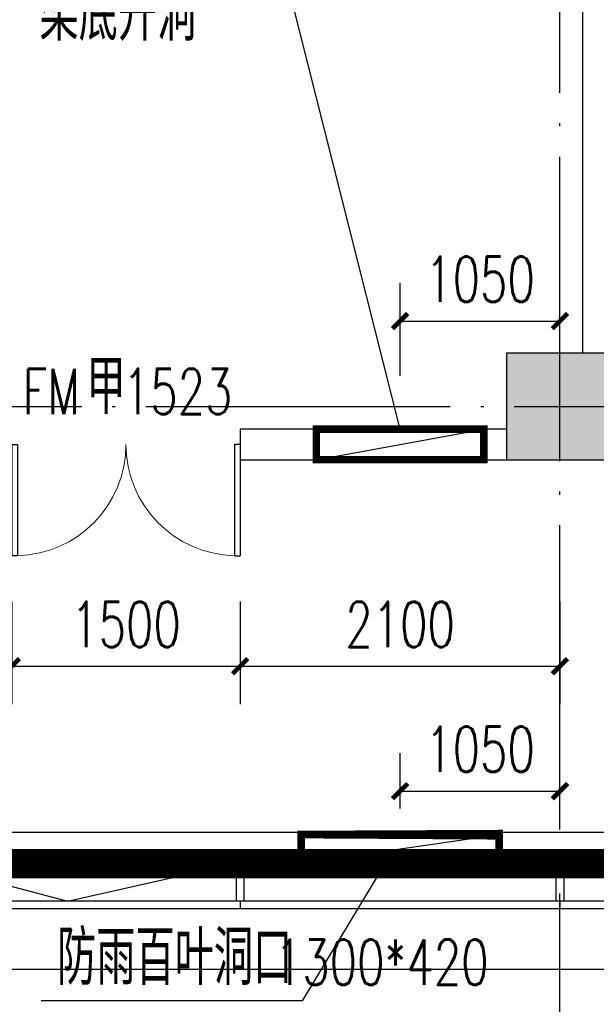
# Model space of a CAD drawing. Extents: x 797781 to 1255204, y 21234 to 1024248.
# Tile 266 of 656: x 976960 to 980747, y 268294 to 274762. Entities that reach past the tile are written whole.
import ezdxf

# ---------------------------------------------------------------- set-up
doc = ezdxf.new("R2010")
doc.units = 0
doc.header["$LTSCALE"] = 1000
doc.header["$MEASUREMENT"] = 0
doc.linetypes.add('230303生产综合楼-平面图_t8$0$DOTE', pattern=[2.4200000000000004, 2, -0.2, 0.02, -0.2])
doc.linetypes.add('__DASH', pattern=[0.35, 0.25, -0.1])
for name, color, linetype in [('230303生产综合楼-平面图_t8$0$3T_WOOD', 21, 'Continuous'), ('230303生产综合楼-平面图_t8$0$COLUMN', 40, 'Continuous'), ('230303生产综合楼-平面图_t8$0$CURTWALL', 4, 'Continuous'), ('230303生产综合楼-平面图_t8$0$DIM_LEAD', 3, 'Continuous'), ('230303生产综合楼-平面图_t8$0$DOOR_FIRE', 4, 'Continuous'), ('230303生产综合楼-平面图_t8$0$DOOR_FIRE_TEXT', 7, 'Continuous'), ('230303生产综合楼-平面图_t8$0$DOTE', 1, '230303生产综合楼-平面图_t8$0$DOTE'), ('230303生产综合楼-平面图_t8$0$PUB_DIM', 3, 'Continuous'), ('230303生产综合楼-平面图_t8$0$PUB_HATCH', 8, 'Continuous'), ('230303生产综合楼-平面图_t8$0$PUB_TEXT', 7, 'Continuous'), ('230303生产综合楼-平面图_t8$0$WALL', 40, 'Continuous'), ('230303生产综合楼-平面图_t8$0$条件', 7, 'Continuous'), ('230303生产综合楼-平面图_t8$0$看线', 115, 'Continuous'), ('230303生产综合楼-平面图_t8$0$通风', 7, 'Continuous'), ('PUB_HATCH', 8, 'Continuous')]:
    doc.layers.add(name, color=color, linetype=linetype)
doc.styles.add('230303生产综合楼-平面图_t8$0$_TCH_DIM', font='SIMPLEX', dxfattribs={"bigfont": 'GBCBIG'})
doc.styles.add('230303生产综合楼-平面图_T8$0$_TCH_DIM_T3', font='SIMPLEX', dxfattribs={"width": 0.7058823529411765, "bigfont": 'GBCBIG'})
doc.styles.add('230303生产综合楼-平面图_t8$0$_TCH_WINDOW', font='SIMPLEX', dxfattribs={"height": 3.5, "bigfont": 'GBCBIG'})
doc.dimstyles.new('230303生产综合楼-平面图_T8$0$_TCH_ARCH&&100', dxfattribs={"dimtxt": 297.5, "dimasz": 100, "dimexe": 250, "dimexo": 300, "dimgap": 126.25, "dimtad": 1, "dimdec": 0, "dimzin": 0, "dimdsep": 46, "dimtxsty": '230303生产综合楼-平面图_T8$0$_TCH_DIM_T3', "dimblk": '230303生产综合楼-平面图_t8$0$_ArchTick', "dimcen": 0.09, "dimclrt": 7, "dimazin": 2, "dimtfac": 1, "dimtdec": 0, "dimtix": 1, "dimtmove": 2, "dimatfit": 3, "dimfxl": 1, "dimtolj": 1, "dimtzin": 0, "dimarcsym": 0})

# ---------------------------------------------------------------- blocks, each defined once
blk = doc.blocks.new('AQ2')
at = {"color": 6, "linetype": '__DASH', "ltscale": 4, "const_width": 200}
blk.add_lwpolyline([(1125985.202185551, 272623.1692221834), (1125985.202185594, 263323.1692221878), (1058450.711264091, 263323.1692218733), (1032885.202185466, 265973.5692109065), (1032885.202185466, 272623.1692221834)], dxfattribs=at)
blk = doc.blocks.new('230303生产综合楼-平面图_t8$0$_ArchTick')
at = {"color": 0, "linetype": 'ByBlock', "const_width": 0.3}
blk.add_lwpolyline([(-0.5, -0.5), (0.5, 0.5)], dxfattribs=at)
blk = doc.blocks.new('*D6439')
at = {"layer": '230303生产综合楼-平面图_t8$0$PUB_DIM', "color": 0, "lineweight": -2, "transparency": 16777216}
for p, q in [((588612.5213942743, 71401.4772054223), (588612.5213942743, 71765.98508569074)), ((589662.5547300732, 71401.4772054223), (589662.5547300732, 71765.98508569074)), ((588612.5213942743, 71515.98508569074), (589662.5547300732, 71515.98508569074))]:
    blk.add_line(p, q, dxfattribs=at)
at = {"layer": 'Defpoints', "color": 0, "transparency": 16777216}
for p in [(589662.5547300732, 71515.98508569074), (588612.5213942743, 71101.4772054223), (589662.5547300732, 71101.4772054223)]:
    blk.add_point(p, dxfattribs=at)
at = {"layer": '230303生产综合楼-平面图_t8$0$PUB_DIM', "color": 0, "lineweight": -2, "transparency": 16777216, "xscale": 100, "yscale": 100, "zscale": 100, "rotation": 180}
blk.add_blockref('230303生产综合楼-平面图_t8$0$_ArchTick', (588612.5213942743, 71515.98508569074), dxfattribs=at)
at = {"layer": '230303生产综合楼-平面图_t8$0$PUB_DIM', "color": 0, "lineweight": -2, "transparency": 16777216, "xscale": 100, "yscale": 100, "zscale": 100}
blk.add_blockref('230303生产综合楼-平面图_t8$0$_ArchTick', (589662.5547300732, 71515.98508569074), dxfattribs=at)
at = {"layer": '230303生产综合楼-平面图_t8$0$PUB_DIM', "color": 7, "transparency": 16777216, "insert": (589137.5380621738, 71790.98508569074), "char_height": 297.5, "attachment_point": 5, "style": '230303生产综合楼-平面图_T8$0$_TCH_DIM_T3'}
blk.add_mtext('\\A1;1050', dxfattribs=at)
blk = doc.blocks.new('*D6455')
at = {"layer": '230303生产综合楼-平面图_t8$0$PUB_DIM', "color": 0, "lineweight": -2, "transparency": 16777216}
for p, q in [((588612.5703365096, 74243.6746880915), (588612.5703365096, 74853.84408828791)), ((589662.5547300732, 74243.6746880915), (589662.5547300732, 74853.84408828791)), ((588612.5703365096, 74603.84408828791), (589662.5547300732, 74603.84408828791))]:
    blk.add_line(p, q, dxfattribs=at)
at = {"layer": 'Defpoints', "color": 0, "transparency": 16777216}
for p in [(589662.5547300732, 74603.84408828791), (588612.5703365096, 73943.6746880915), (589662.5547300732, 73943.6746880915)]:
    blk.add_point(p, dxfattribs=at)
at = {"layer": '230303生产综合楼-平面图_t8$0$PUB_DIM', "color": 0, "lineweight": -2, "transparency": 16777216, "xscale": 100, "yscale": 100, "zscale": 100, "rotation": 180}
blk.add_blockref('230303生产综合楼-平面图_t8$0$_ArchTick', (588612.5703365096, 74603.84408828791), dxfattribs=at)
at = {"layer": '230303生产综合楼-平面图_t8$0$PUB_DIM', "color": 0, "lineweight": -2, "transparency": 16777216, "xscale": 100, "yscale": 100, "zscale": 100}
blk.add_blockref('230303生产综合楼-平面图_t8$0$_ArchTick', (589662.5547300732, 74603.84408828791), dxfattribs=at)
at = {"layer": '230303生产综合楼-平面图_t8$0$PUB_DIM', "color": 7, "transparency": 16777216, "insert": (589137.5625332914, 74878.84408828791), "char_height": 297.5, "attachment_point": 5, "style": '230303生产综合楼-平面图_T8$0$_TCH_DIM_T3'}
blk.add_mtext('\\A1;1050', dxfattribs=at)
blk = doc.blocks.new('230303生产综合楼-平面图_t8$0$2WLGJ')
at = {"layer": '230303生产综合楼-平面图_t8$0$3T_WOOD'}
for points in [[(1105910.225042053, 68796.24598444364), (1105860.225042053, 68796.24598444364), (1105860.225042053, 69046.24598474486), (1105910.225042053, 69046.24598474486)], [(1108010.225042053, 68796.24598444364), (1107960.225042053, 68796.24598444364), (1107960.225042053, 69046.24598474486), (1108010.225042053, 69046.24598474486)]]:
    blk.add_lwpolyline(points, close=True, dxfattribs=at)
for points in [[(1105885.229535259, 68796.24598442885), (1105885.229535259, 68746.2459844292)], [(1107985.229535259, 68796.24598444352), (1107985.229535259, 68746.24598444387)]]:
    blk.add_lwpolyline(points, dxfattribs=at)
blk = doc.blocks.new('*D5169')
at = {"layer": '230303生产综合楼-平面图_t8$0$PUB_DIM', "color": 0, "lineweight": -2, "transparency": 16777216}
for p, q in [((976907.9620131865, 270940.3012971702), (976907.9620131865, 270264.6851756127)), ((978407.9620131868, 270940.30129717), (978407.9620131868, 270264.6851756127)), ((976907.9620131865, 270514.6851756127), (978407.9620131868, 270514.6851756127))]:
    blk.add_line(p, q, dxfattribs=at)
at = {"layer": 'Defpoints', "color": 0, "transparency": 16777216}
for p in [(976907.9620131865, 271240.3012971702), (978407.9620131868, 271240.30129717), (978407.9620131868, 270514.6851756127)]:
    blk.add_point(p, dxfattribs=at)
at = {"layer": '230303生产综合楼-平面图_t8$0$PUB_DIM', "color": 0, "lineweight": -2, "transparency": 16777216, "xscale": 100, "yscale": 100, "zscale": 100, "rotation": 180}
blk.add_blockref('230303生产综合楼-平面图_t8$0$_ArchTick', (976907.9620131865, 270514.6851756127), dxfattribs=at)
at = {"layer": '230303生产综合楼-平面图_t8$0$PUB_DIM', "color": 0, "lineweight": -2, "transparency": 16777216, "xscale": 100, "yscale": 100, "zscale": 100}
blk.add_blockref('230303生产综合楼-平面图_t8$0$_ArchTick', (978407.9620131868, 270514.6851756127), dxfattribs=at)
at = {"layer": '230303生产综合楼-平面图_t8$0$PUB_DIM', "color": 7, "transparency": 16777216, "insert": (977657.9620131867, 270789.6851756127), "char_height": 297.5, "attachment_point": 5, "style": '230303生产综合楼-平面图_T8$0$_TCH_DIM_T3'}
blk.add_mtext('\\A1;1500', dxfattribs=at)
blk = doc.blocks.new('*D5170')
at = {"layer": '230303生产综合楼-平面图_t8$0$PUB_DIM', "color": 0, "lineweight": -2, "transparency": 16777216}
for p, q in [((978407.9620131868, 270940.30129717), (978407.9620131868, 270264.6851756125)), ((980508.0044139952, 270940.3012971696), (980508.0044139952, 270264.6851756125)), ((978407.9620131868, 270514.6851756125), (980508.0044139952, 270514.6851756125))]:
    blk.add_line(p, q, dxfattribs=at)
at = {"layer": 'Defpoints', "color": 0, "transparency": 16777216}
for p in [(978407.9620131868, 271240.30129717), (980508.0044139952, 271240.3012971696), (980508.0044139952, 270514.6851756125)]:
    blk.add_point(p, dxfattribs=at)
at = {"layer": '230303生产综合楼-平面图_t8$0$PUB_DIM', "color": 0, "lineweight": -2, "transparency": 16777216, "xscale": 100, "yscale": 100, "zscale": 100, "rotation": 180}
blk.add_blockref('230303生产综合楼-平面图_t8$0$_ArchTick', (978407.9620131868, 270514.6851756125), dxfattribs=at)
at = {"layer": '230303生产综合楼-平面图_t8$0$PUB_DIM', "color": 0, "lineweight": -2, "transparency": 16777216, "xscale": 100, "yscale": 100, "zscale": 100}
blk.add_blockref('230303生产综合楼-平面图_t8$0$_ArchTick', (980508.0044139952, 270514.6851756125), dxfattribs=at)
at = {"layer": '230303生产综合楼-平面图_t8$0$PUB_DIM', "color": 7, "transparency": 16777216, "insert": (979457.9832135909, 270789.6851756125), "char_height": 297.5, "attachment_point": 5, "style": '230303生产综合楼-平面图_T8$0$_TCH_DIM_T3'}
blk.add_mtext('\\A1;2100', dxfattribs=at)
blk = doc.blocks.new('230303生产综合楼-平面图_t8$0$$DorLib2D$00000002')
for p, q in [((-0.5, -1e-16), (-0.5000000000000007, 0.4875)), ((-0.4750000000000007, 0.4875), (-0.5000000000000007, 0.4875)), ((-0.475, 0), (-0.4750000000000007, 0.4875)), ((0.475, 0), (0.4750000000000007, 0.4875)), ((0.4750000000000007, 0.4875), (0.5000000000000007, 0.4875)), ((0.5, -1e-16), (0.5000000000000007, 0.4875)), ((-0.5, -1e-16), (-0.475, 0)), ((0.5, -1e-16), (0.475, 0))]:
    blk.add_line(p, q)
at = {"lineweight": 13}
for centre, start, end in [((-0.4875, 0), 0, 88.53071641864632), ((0.4875, 0), 91.46928358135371, 180)]:
    blk.add_arc(centre, 0.4875, start, end, dxfattribs=at)
blk = doc.blocks.new('_FZH')
blk.add_lwpolyline([(-0.5, -0.5), (0.5, -0.5), (0.5, 0.5), (-0.5, 0.5)], close=True)
at = {"layer": 'PUB_HATCH'}
blk.add_solid([(-0.5, -0.5), (0.5, -0.5), (-0.5, 0.5), (0.5, 0.5)], dxfattribs=at)
blk = doc.blocks.new('230303生产综合楼-平面图_t8$0$2FNTD')
at = {"layer": '230303生产综合楼-平面图_t8$0$DIM_LEAD'}
for p, q in [((588612.570384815, 73893.67468805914), (587854.1742150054, 76901.44626779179)), ((588520.0137434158, 71050.11221636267), (587970.0161642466, 70138.43793031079)), ((587970.0161642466, 70138.43793031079), (586255.3594889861, 70138.43793031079))]:
    blk.add_line(p, q, dxfattribs=at)
at = {"layer": '230303生产综合楼-平面图_t8$0$条件', "color": 1, "elevation": 3050}
for points in [[(588062.5702882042, 73693.67468806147), (589162.570384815, 73893.67468805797)], [(587962.5213942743, 71043.67468834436), (589262.5213942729, 71230.79963184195)]]:
    blk.add_lwpolyline(points, dxfattribs=at)
at = {"layer": '230303生产综合楼-平面图_t8$0$通风', "color": 1, "const_width": 50, "elevation": 3050}
for points in [[(588062.570384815, 73693.6746880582), (588062.570384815, 73893.6746880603), (589162.570384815, 73893.67468805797), (589162.570384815, 73693.67468806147), (588062.5702882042, 73693.67468806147)], [(587962.5213942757, 71230.79963183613), (587962.5213942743, 71043.67468834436), (589262.5213942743, 71043.67468834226), (589262.5213942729, 71230.79963184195), (587962.5213942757, 71230.79963184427)]]:
    blk.add_lwpolyline(points, dxfattribs=at)
at = {"layer": '230303生产综合楼-平面图_t8$0$PUB_TEXT', "style": '230303生产综合楼-平面图_t8$0$_TCH_DIM'}
for s, p in [('梁底开洞', (586244.5175397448, 76446.44626779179)), ('防雨百叶洞口', (586360.3594889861, 70243.43793031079))]:
    blk.add_text(s, height=357.4468085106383, dxfattribs=at).set_placement(p)
at = {"layer": '230303生产综合楼-平面图_t8$0$PUB_TEXT', "style": '230303生产综合楼-平面图_t8$0$_TCH_DIM', "width": 0.7058823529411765}
blk.add_text('1300*420', height=297.5, dxfattribs=at).set_placement((587790.1467230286, 70243.43793031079))
at = {"layer": '230303生产综合楼-平面图_t8$0$PUB_DIM'}
for p1, p2, distance, picture, middle in [((588612.5703365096, 73943.6746880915), (589662.5547300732, 73943.6746880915), 660.1694001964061, '*D6455', (589137.5625332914, 74878.84408828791)), ((588612.5213942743, 71101.4772054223), (589662.5547300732, 71101.4772054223), 414.50788026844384, '*D6439', (589137.5380621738, 71790.98508569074))]:
    dim = blk.add_aligned_dim(p1=p1, p2=p2, distance=distance, dimstyle='230303生产综合楼-平面图_T8$0$_TCH_ARCH&&100', dxfattribs=at)
    dim.commit()
    dim.dimension.update_dxf_attribs({"geometry": picture, "text_midpoint": middle})

msp = doc.modelspace()

# ---------------------------------------------------------------- linework, layer by layer
at = {"layer": '230303生产综合楼-平面图_t8$0$CURTWALL'}
for points in [[(895858.0044139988, 298621.5512973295), (963708.0044139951, 298621.5512976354), (989558.004414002, 295941.6573991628), (989558.0044141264, 268921.5512975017), (921708.0044139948, 268921.5512971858), (895858.0044139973, 271601.444723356)], [(895908.0044139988, 298571.5512973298), (963705.4195671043, 298571.5512976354), (989508.0044140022, 295896.5729728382), (989508.0044141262, 268971.5512975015), (921710.589260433, 268971.5512971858), (895908.0044139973, 271646.5291504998)], [(896158.0044139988, 298321.5512973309), (963692.4953326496, 298321.5512976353), (989258.0044140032, 295671.1508412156), (989258.004414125, 269221.5512975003), (921723.5134926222, 269221.5512971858), (896158.0044139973, 271871.9512862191)]]:
    msp.add_lwpolyline(points, close=True, dxfattribs=at)
msp.add_lwpolyline([(976333.0044140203, 269221.5512975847), (977274.8005673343, 268971.5512975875), (978383.0044140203, 269221.5512975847)], dxfattribs=at)
at = {"layer": '230303生产综合楼-平面图_t8$0$DOTE'}
for p, q in [((980508.0044139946, 267021.5512974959), (980508.0044139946, 298621.5512974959)), ((895508.0044139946, 272221.5512974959), (989908.0044139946, 272221.5512974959))]:
    msp.add_line(p, q, dxfattribs=at)
at = {"layer": '230303生产综合楼-平面图_t8$0$PUB_HATCH', "color": 8}
msp.add_lwpolyline([(989058.0044141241, 269421.5512974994), (921733.8528783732, 269421.5512971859), (896358.0044139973, 272052.2889947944), (896358.0073022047, 281821.5510169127)], dxfattribs=at)
at = {"layer": '230303生产综合楼-平面图_t8$0$WALL'}
for p, q in [((980657.9999210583, 272571.5512974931), (980657.9999210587, 276471.5512974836)), ((980158.0044139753, 272071.5512971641), (978407.9620131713, 272071.551297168)), ((978407.9620131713, 272071.551297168), (978407.9620131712, 271871.5512971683)), ((978407.9620131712, 271871.5512971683), (980158.0044139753, 271871.5512971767))]:
    msp.add_line(p, q, dxfattribs=at)
at = {"layer": '230303生产综合楼-平面图_t8$0$看线'}
msp.add_lwpolyline([(895458.0044139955, 299021.5512973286), (964094.7042846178, 299021.5512976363), (989958.0044139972, 296301.7994980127), (989958.0044141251, 268521.5512975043), (921321.3000519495, 268521.5512971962), (895458.0044139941, 271241.3026245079)], close=True, dxfattribs=at)

# ---------------------------------------------------------------- block references
for name, p in [('AQ2', (-136727.1977714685, 5898.382075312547)), ('230303生产综合楼-平面图_t8$0$2WLGJ', (-127477.2251212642, 200175.3053127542)), ('230303生产综合楼-平面图_t8$0$2FNTD', (390845.4496839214, 198177.8766091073))]:
    msp.add_blockref(name, p)
at = {"layer": '230303生产综合楼-平面图_t8$0$COLUMN', "xscale": 700, "yscale": 700, "zscale": 700, "rotation": 270}
msp.add_blockref('_FZH', (980508.0044139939, 272221.5512974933), dxfattribs=at)
at = {"layer": '230303生产综合楼-平面图_t8$0$DOOR_FIRE', "xscale": 1500, "yscale": -1500, "zscale": 200, "rotation": 359.9999999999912}
msp.add_blockref('230303生产综合楼-平面图_t8$0$$DorLib2D$00000002', (977657.9620131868, 271971.5512971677), dxfattribs=at)

# ---------------------------------------------------------------- texts
at = {"layer": '230303生产综合楼-平面图_t8$0$DOOR_FIRE_TEXT', "style": '230303生产综合楼-平面图_t8$0$_TCH_WINDOW'}
msp.add_text('甲', height=357.4468085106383, dxfattribs=at).set_placement((977398.8130770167, 272171.5549133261))
at = {"layer": '230303生产综合楼-平面图_t8$0$DOOR_FIRE_TEXT', "style": '230303生产综合楼-平面图_t8$0$_TCH_WINDOW', "width": 0.7058823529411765}
for s, p in [('FM', (976978.8130770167, 272171.5549133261)), ('1523', (977637.1109493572, 272171.5549133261))]:
    msp.add_text(s, height=297.5, dxfattribs=at).set_placement(p)

# ---------------------------------------------------------------- dimensions: what is measured, and where the dimension line sits
at = {"layer": '230303生产综合楼-平面图_t8$0$PUB_DIM'}
for p1, p2, distance, picture, middle in [((976907.9620131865, 271240.3012971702), (978407.9620131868, 271240.30129717), -725.6161215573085, '*D5169', (977657.9620131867, 270789.6851756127)), ((978407.9620131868, 271240.30129717), (980508.0044139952, 271240.3012971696), -725.6161215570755, '*D5170', (979457.9832135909, 270789.6851756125))]:
    dim = msp.add_aligned_dim(p1=p1, p2=p2, distance=distance, dimstyle='230303生产综合楼-平面图_T8$0$_TCH_ARCH&&100', dxfattribs=at)
    dim.commit()
    dim.dimension.update_dxf_attribs({"geometry": picture, "text_midpoint": middle})

doc.saveas('drawing.dxf')
